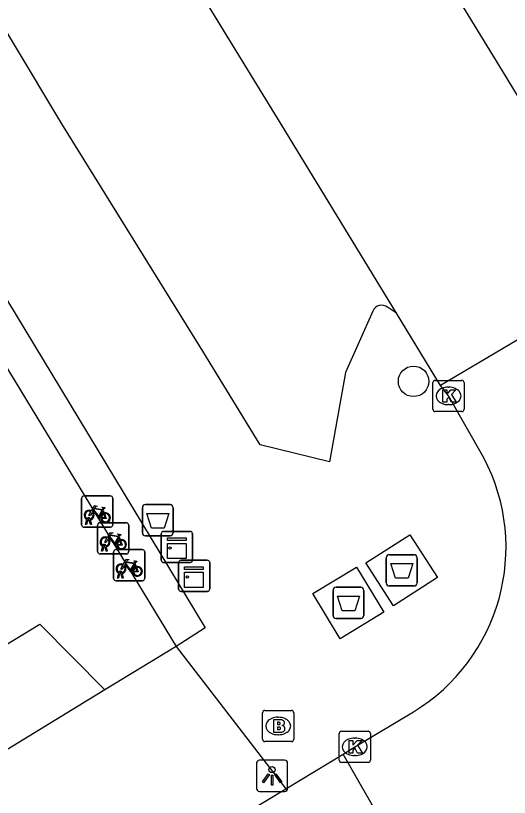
# Model space of a CAD drawing. Extents: x 159888 to 160757, y 384031 to 384746.
# Drawn here: x 160309.2 to 160325.03, y 384600.55 to 384625.61 of the extents above; entities that cross this region are included whole.
import ezdxf

# ---------------------------------------------------------------- set-up
doc = ezdxf.new("R2010")
doc.units = 0
for name, color, linetype in [('IMGEO_Afval_apart_plaats', 7, 'Continuous'), ('IMGEO_Afvalbak', 7, 'Continuous'), ('IMGEO_Boom', 7, 'Continuous'), ('IMGEO_Brandkraan', 7, 'Continuous'), ('IMGEO_Fietsenrek', 7, 'Continuous'), ('IMGEO_Kast', 7, 'Continuous'), ('IMGEO_Kolk', 7, 'Continuous'), ('IMGEO_Lichtpunt', 7, 'Continuous'), ('IMGEO_Pand', 7, 'Continuous'), ('IMGEO_Rijbaan_lokaal_open', 7, 'Continuous'), ('IMGEO_Voetpad_gesloten', 7, 'Continuous'), ('IMGEO_Voetpad_open', 7, 'Continuous')]:
    doc.layers.add(name, color=color, linetype=linetype)

msp = doc.modelspace()

# ---------------------------------------------------------------- linework, layer by layer
at = {"layer": 'IMGEO_Afval_apart_plaats'}
for p, q in [((160321.082, 384607.427), (160321.082, 384608.227)), ((160321.082, 384608.227), (160321.082, 384607.427)), ((160321.182, 384608.327), (160321.972, 384608.327)), ((160321.972, 384608.327), (160321.182, 384608.327)), ((160322.072, 384608.227), (160322.072, 384607.427)), ((160322.072, 384607.427), (160322.072, 384608.227)), ((160319.373, 384606.383), (160319.373, 384607.183)), ((160319.373, 384607.183), (160319.373, 384606.383)), ((160319.473, 384607.283), (160320.263, 384607.283)), ((160320.263, 384607.283), (160319.473, 384607.283)), ((160320.363, 384607.183), (160320.363, 384606.383)), ((160320.363, 384606.383), (160320.363, 384607.183)), ((160321.972, 384607.327), (160321.182, 384607.327)), ((160321.182, 384607.327), (160321.972, 384607.327)), ((160320.263, 384606.283), (160319.473, 384606.283)), ((160319.473, 384606.283), (160320.263, 384606.283))]:
    msp.add_line(p, q, dxfattribs=at)
for points in [[(160321.225, 384608.041), (160321.929, 384608.041), (160321.78, 384607.571), (160321.374, 384607.571), (160321.225, 384608.041)], [(160319.516, 384606.997), (160320.22, 384606.997), (160320.071, 384606.527), (160319.665, 384606.527), (160319.516, 384606.997)]]:
    msp.add_lwpolyline(points, dxfattribs=at)
for centre, start, end in [((160321.182, 384608.227), 90, 180), ((160321.182, 384608.227), 90, 180), ((160321.972, 384608.227), 0, 90), ((160321.972, 384608.227), 360, 90), ((160321.182, 384607.427), 180, 270), ((160321.182, 384607.427), 180, 270), ((160321.972, 384607.427), 270, 0), ((160321.972, 384607.427), 270, 0), ((160319.473, 384607.183), 90, 180), ((160319.473, 384607.183), 90, 180), ((160320.263, 384607.183), 0, 90), ((160320.263, 384607.183), 360, 90), ((160319.473, 384606.383), 180, 270), ((160319.473, 384606.383), 180, 270), ((160320.263, 384606.383), 270, 0), ((160320.263, 384606.383), 270, 0)]:
    msp.add_arc(centre, 0.1, start, end, dxfattribs=at)
at = {"layer": 'IMGEO_Afvalbak'}
for p, q in [((160313.36, 384609.934), (160314.15, 384609.934)), ((160314.15, 384609.934), (160313.36, 384609.934)), ((160313.26, 384609.034), (160313.26, 384609.834)), ((160313.26, 384609.834), (160313.26, 384609.034)), ((160314.25, 384609.834), (160314.25, 384609.034)), ((160314.25, 384609.034), (160314.25, 384609.834)), ((160314.15, 384608.934), (160313.36, 384608.934)), ((160313.36, 384608.934), (160314.15, 384608.934))]:
    msp.add_line(p, q, dxfattribs=at)
msp.add_lwpolyline([(160313.403, 384609.648), (160314.107, 384609.648), (160313.958, 384609.178), (160313.552, 384609.178), (160313.403, 384609.648)], dxfattribs=at)
for centre, start, end in [((160313.36, 384609.834), 90, 180), ((160313.36, 384609.834), 90, 180), ((160314.15, 384609.834), 0, 90), ((160314.15, 384609.834), 360, 90), ((160313.36, 384609.034), 180, 270), ((160313.36, 384609.034), 180, 270), ((160314.15, 384609.034), 270, 0), ((160314.15, 384609.034), 270, 0)]:
    msp.add_arc(centre, 0.1, start, end, dxfattribs=at)
at = {"layer": 'IMGEO_Boom'}
msp.add_circle((160321.957, 384613.886), 0.489, dxfattribs=at)
at = {"layer": 'IMGEO_Brandkraan'}
for p, q in [((160317.115, 384602.41), (160317.115, 384603.262)), ((160317.19, 384603.336), (160318.042, 384603.336)), ((160318.116, 384603.262), (160318.116, 384602.41)), ((160317.603, 384603.116), (160317.628, 384603.116)), ((160317.626, 384602.556), (160317.601, 384602.556)), ((160318.042, 384602.336), (160317.19, 384602.336))]:
    msp.add_line(p, q, dxfattribs=at)
for points in [[(160317.115, 384602.41), (160317.115, 384603.262)], [(160317.19, 384603.336), (160318.042, 384603.336)], [(160318.116, 384603.262), (160318.116, 384602.41)], [(160317.463, 384603.036), (160317.463, 384602.636), (160317.676, 384602.636)], [(160317.694, 384603.036), (160317.463, 384603.036)], [(160317.642, 384602.955), (160317.588, 384602.955), (160317.588, 384602.879)], [(160317.588, 384602.879), (160317.641, 384602.879)], [(160317.65, 384602.803), (160317.588, 384602.803), (160317.588, 384602.722)], [(160317.588, 384602.722), (160317.65, 384602.722)], [(160318.042, 384602.336), (160317.19, 384602.336)]]:
    msp.add_lwpolyline(points, dxfattribs=at)
for centre, radius, start, end in [((160317.192, 384603.26), 0.0765, 91.552, 178.448), ((160317.192, 384603.26), 0.0765, 91.552, 178.448), ((160318.04, 384603.26), 0.0765, 1.552, 88.448), ((160318.04, 384603.26), 0.0765, 1.552, 88.448), ((160317.643, 384602.917), 0.0379, 267.8285, 90.9355), ((160317.698, 384602.891), 0.145, 59.4692, 91.5367), ((160317.723, 384602.938), 0.0922, 285.5137, 58.1501), ((160317.651, 384602.762), 0.0404, 269.8759, 90.5077), ((160317.728, 384602.746), 0.105, 301.3115, 78.989), ((160317.682, 384602.887), 0.251, 268.6676, 293.5347), ((160317.192, 384602.412), 0.0765, 181.552, 268.448), ((160317.192, 384602.412), 0.0765, 181.552, 268.448), ((160318.04, 384602.412), 0.0765, 271.552, 358.448), ((160318.04, 384602.412), 0.0765, 271.552, 358.448)]:
    msp.add_arc(centre, radius, start, end, dxfattribs=at)
for centre, major_axis, ratio, start_param, end_param in [((160317.602, 384602.836), (-0.387, 0.002), 0.722429, 4.712389, 7.853982), ((160317.627, 384602.836), (-0.39, 0.002), 0.717154, 1.570796, 4.712389)]:
    msp.add_ellipse(centre, major_axis=major_axis, ratio=ratio, start_param=start_param, end_param=end_param, dxfattribs=at)
at = {"layer": 'IMGEO_Fietsenrek'}
for p, q in [((160311.388, 384610.212), (160312.229, 384610.212)), ((160312.229, 384610.212), (160311.388, 384610.212)), ((160311.313, 384609.287), (160311.313, 384610.128)), ((160311.313, 384610.128), (160311.313, 384609.287)), ((160312.313, 384610.137), (160312.313, 384609.296)), ((160312.313, 384609.296), (160312.313, 384610.137)), ((160312, 384609.761), (160312.036, 384609.666)), ((160311.44, 384609.296), (160311.479, 384609.456)), ((160311.509, 384609.444), (160311.474, 384609.296)), ((160311.551, 384609.468), (160311.55, 384609.472)), ((160311.592, 384609.296), (160311.558, 384609.438)), ((160311.582, 384609.479), (160311.583, 384609.472)), ((160311.59, 384609.442), (160311.625, 384609.296)), ((160312.238, 384609.212), (160311.397, 384609.212)), ((160311.397, 384609.212), (160312.238, 384609.212)), ((160311.474, 384609.296), (160311.44, 384609.296)), ((160311.625, 384609.296), (160311.592, 384609.296)), ((160311.824, 384608.428), (160311.824, 384609.269)), ((160311.824, 384609.269), (160311.824, 384608.428)), ((160311.899, 384609.353), (160312.74, 384609.353)), ((160312.74, 384609.353), (160311.899, 384609.353)), ((160312.824, 384609.278), (160312.824, 384608.437)), ((160312.824, 384608.437), (160312.824, 384609.278)), ((160312.511, 384608.902), (160312.547, 384608.807)), ((160311.951, 384608.437), (160311.99, 384608.597)), ((160311.985, 384608.437), (160311.951, 384608.437)), ((160312.02, 384608.585), (160311.985, 384608.437)), ((160312.062, 384608.609), (160312.061, 384608.613)), ((160312.103, 384608.437), (160312.069, 384608.579)), ((160312.093, 384608.62), (160312.094, 384608.613)), ((160312.101, 384608.583), (160312.136, 384608.437)), ((160312.136, 384608.437), (160312.103, 384608.437)), ((160312.411, 384608.493), (160313.252, 384608.493)), ((160313.252, 384608.493), (160312.411, 384608.493)), ((160312.749, 384608.353), (160311.908, 384608.353)), ((160311.908, 384608.353), (160312.749, 384608.353)), ((160312.336, 384607.568), (160312.336, 384608.409)), ((160312.336, 384608.409), (160312.336, 384607.568)), ((160313.336, 384608.418), (160313.336, 384607.577)), ((160313.336, 384607.577), (160313.336, 384608.418)), ((160313.023, 384608.042), (160313.059, 384607.947)), ((160312.463, 384607.577), (160312.502, 384607.737)), ((160312.532, 384607.725), (160312.497, 384607.577)), ((160312.574, 384607.749), (160312.573, 384607.753)), ((160312.615, 384607.577), (160312.581, 384607.719)), ((160312.605, 384607.76), (160312.606, 384607.753)), ((160312.613, 384607.723), (160312.648, 384607.577)), ((160313.261, 384607.493), (160312.42, 384607.493)), ((160312.42, 384607.493), (160313.261, 384607.493)), ((160312.497, 384607.577), (160312.463, 384607.577)), ((160312.648, 384607.577), (160312.615, 384607.577))]:
    msp.add_line(p, q, dxfattribs=at)
for points in [[(160311.647, 384609.686), (160311.595, 384609.596), (160311.555, 384609.571), (160311.556, 384609.618), (160311.611, 384609.712)], [(160311.626, 384609.738), (160311.721, 384609.902), (160311.807, 384609.888), (160311.809, 384609.879), (160311.753, 384609.868), (160311.726, 384609.823), (160311.982, 384609.782)], [(160311.922, 384609.494), (160311.872, 384609.494), (160311.681, 384609.745), (160311.662, 384609.713)], [(160311.969, 384609.757), (160311.712, 384609.798), (160311.695, 384609.769), (160311.862, 384609.549), (160311.969, 384609.757)], [(160312.017, 384609.659), (160311.987, 384609.736), (160311.878, 384609.518), (160311.921, 384609.518)], [(160311.982, 384609.782), (160312.007, 384609.831), (160312.001, 384609.835), (160311.978, 384609.839), (160311.966, 384609.846), (160311.965, 384609.849), (160311.967, 384609.854), (160312.062, 384609.839), (160312.064, 384609.829), (160312.054, 384609.816), (160312.042, 384609.81), (160312.028, 384609.816), (160312, 384609.761)], [(160311.951, 384609.518), (160312.071, 384609.517), (160312.027, 384609.631)], [(160312.047, 384609.638), (160312.102, 384609.493), (160311.952, 384609.493)], [(160312.137, 384608.879), (160312.232, 384609.043), (160312.318, 384609.029), (160312.32, 384609.02), (160312.264, 384609.009), (160312.237, 384608.964), (160312.493, 384608.923)], [(160312.48, 384608.898), (160312.223, 384608.939), (160312.206, 384608.91), (160312.373, 384608.69), (160312.48, 384608.898)], [(160312.493, 384608.923), (160312.518, 384608.972), (160312.512, 384608.976), (160312.489, 384608.98), (160312.477, 384608.987), (160312.476, 384608.99), (160312.478, 384608.995), (160312.573, 384608.98), (160312.575, 384608.97), (160312.565, 384608.957), (160312.553, 384608.951), (160312.539, 384608.957), (160312.511, 384608.902)], [(160312.158, 384608.827), (160312.106, 384608.737), (160312.066, 384608.712), (160312.067, 384608.759), (160312.122, 384608.853)], [(160312.433, 384608.635), (160312.383, 384608.635), (160312.192, 384608.886), (160312.173, 384608.854)], [(160312.528, 384608.8), (160312.498, 384608.877), (160312.389, 384608.659), (160312.432, 384608.659)], [(160312.462, 384608.659), (160312.582, 384608.658), (160312.538, 384608.772)], [(160312.558, 384608.779), (160312.613, 384608.634), (160312.463, 384608.634)], [(160312.649, 384608.019), (160312.744, 384608.183), (160312.83, 384608.169), (160312.832, 384608.16), (160312.776, 384608.149), (160312.749, 384608.104), (160313.005, 384608.063)], [(160312.67, 384607.967), (160312.618, 384607.877), (160312.578, 384607.852), (160312.579, 384607.899), (160312.634, 384607.993)], [(160312.945, 384607.775), (160312.895, 384607.775), (160312.704, 384608.026), (160312.685, 384607.994)], [(160312.992, 384608.038), (160312.735, 384608.079), (160312.718, 384608.05), (160312.885, 384607.83), (160312.992, 384608.038)], [(160313.04, 384607.94), (160313.01, 384608.017), (160312.901, 384607.799), (160312.944, 384607.799)], [(160313.005, 384608.063), (160313.03, 384608.112), (160313.024, 384608.116), (160313.001, 384608.12), (160312.989, 384608.127), (160312.988, 384608.13), (160312.99, 384608.135), (160313.085, 384608.12), (160313.087, 384608.11), (160313.077, 384608.097), (160313.065, 384608.091), (160313.051, 384608.097), (160313.023, 384608.042)], [(160312.974, 384607.799), (160313.094, 384607.798), (160313.05, 384607.912)], [(160313.07, 384607.919), (160313.125, 384607.774), (160312.975, 384607.774)]]:
    msp.add_lwpolyline(points, dxfattribs=at)
for centre, radius, start, end in [((160311.391, 384610.134), 0.0779, 92.4484, 184.2845), ((160311.391, 384610.134), 0.0779, 92.4484, 184.2845), ((160312.235, 384610.134), 0.0779, 2.4484, 94.2845), ((160312.235, 384610.134), 0.0779, 2.4484, 94.2845), ((160311.553, 384609.597), 0.159, 62.6766, 242.1369), ((160311.553, 384609.597), 0.129, 63.3192, 238.903), ((160311.553, 384609.597), 0.129, 283.6043, 43.4302), ((160311.553, 384609.597), 0.159, 283.5766, 46.6042), ((160311.533, 384609.468), 0.0499, 12.8025, 158.6934), ((160311.553, 384609.597), 0.159, 253.9967, 271.7867), ((160311.533, 384609.468), 0.0174, 12.8025, 163.4502), ((160311.553, 384609.597), 0.129, 253.415, 269.0204), ((160312.08, 384609.513), 0.159, 113.3408, 178.3217), ((160312.08, 384609.513), 0.159, 187.0065, 105.7708), ((160312.08, 384609.513), 0.129, 113.923, 177.9556), ((160312.08, 384609.513), 0.129, 188.6715, 104.5883), ((160311.391, 384609.29), 0.0779, 182.4484, 274.2845), ((160311.391, 384609.29), 0.0779, 182.4484, 274.2845), ((160311.902, 384609.275), 0.0779, 92.4484, 184.2845), ((160311.902, 384609.275), 0.0779, 92.4484, 184.2845), ((160312.235, 384609.29), 0.0779, 272.4484, 4.2845), ((160312.235, 384609.29), 0.0779, 272.4484, 4.2845), ((160312.746, 384609.275), 0.0779, 2.4484, 94.2845), ((160312.746, 384609.275), 0.0779, 2.4484, 94.2845), ((160312.064, 384608.738), 0.159, 62.6766, 242.1369), ((160312.064, 384608.738), 0.129, 63.3192, 238.903), ((160312.064, 384608.738), 0.129, 283.6043, 43.4302), ((160312.064, 384608.738), 0.159, 283.5766, 46.6042), ((160312.591, 384608.654), 0.159, 113.3408, 178.3217), ((160312.591, 384608.654), 0.159, 187.0065, 105.7708), ((160312.591, 384608.654), 0.129, 113.923, 177.9556), ((160312.591, 384608.654), 0.129, 188.6715, 104.5883), ((160311.902, 384608.431), 0.0779, 182.4484, 274.2845), ((160311.902, 384608.431), 0.0779, 182.4484, 274.2845), ((160312.044, 384608.609), 0.0499, 12.8025, 158.6934), ((160312.064, 384608.738), 0.159, 253.9967, 271.7867), ((160312.044, 384608.609), 0.0174, 12.8025, 163.4502), ((160312.064, 384608.738), 0.129, 253.415, 269.0204), ((160312.414, 384608.415), 0.0779, 92.4484, 184.2845), ((160312.414, 384608.415), 0.0779, 92.4484, 184.2845), ((160312.746, 384608.431), 0.0779, 272.4484, 4.2845), ((160312.746, 384608.431), 0.0779, 272.4484, 4.2845), ((160313.258, 384608.415), 0.0779, 2.4484, 94.2845), ((160313.258, 384608.415), 0.0779, 2.4484, 94.2845), ((160312.576, 384607.878), 0.159, 62.6766, 242.1369), ((160312.576, 384607.878), 0.129, 63.3192, 238.903), ((160312.576, 384607.878), 0.129, 283.6043, 43.4302), ((160312.576, 384607.878), 0.159, 283.5766, 46.6042), ((160313.103, 384607.794), 0.159, 113.3408, 178.3217), ((160313.103, 384607.794), 0.159, 187.0065, 105.7708), ((160312.556, 384607.749), 0.0499, 12.8025, 158.6934), ((160312.576, 384607.878), 0.159, 253.9967, 271.7867), ((160312.556, 384607.749), 0.0174, 12.8025, 163.4502), ((160312.576, 384607.878), 0.129, 253.415, 269.0204), ((160313.103, 384607.794), 0.129, 113.923, 177.9556), ((160313.103, 384607.794), 0.129, 188.6715, 104.5883), ((160312.414, 384607.571), 0.0779, 182.4484, 274.2845), ((160312.414, 384607.571), 0.0779, 182.4484, 274.2845), ((160313.258, 384607.571), 0.0779, 272.4484, 4.2845), ((160313.258, 384607.571), 0.0779, 272.4484, 4.2845)]:
    msp.add_arc(centre, radius, start, end, dxfattribs=at)
at = {"layer": 'IMGEO_Kast'}
for p, q in [((160313.868, 384608.152), (160313.868, 384608.993)), ((160313.868, 384608.993), (160313.868, 384608.152)), ((160313.943, 384609.077), (160314.784, 384609.077)), ((160314.784, 384609.077), (160313.943, 384609.077)), ((160314.868, 384609.002), (160314.868, 384608.161)), ((160314.868, 384608.161), (160314.868, 384609.002)), ((160314.793, 384608.077), (160313.952, 384608.077)), ((160313.952, 384608.077), (160314.793, 384608.077)), ((160314.42, 384607.226), (160314.42, 384608.067)), ((160314.42, 384608.067), (160314.42, 384607.226)), ((160314.495, 384608.151), (160315.336, 384608.151)), ((160315.336, 384608.151), (160314.495, 384608.151)), ((160315.42, 384608.076), (160315.42, 384607.235)), ((160315.42, 384607.235), (160315.42, 384608.076)), ((160315.345, 384607.151), (160314.504, 384607.151)), ((160314.504, 384607.151), (160315.345, 384607.151))]:
    msp.add_line(p, q, dxfattribs=at)
for points in [[(160314.063, 384608.867), (160314.663, 384608.867), (160314.663, 384608.782), (160314.063, 384608.782), (160314.063, 384608.867)], [(160314.063, 384608.692), (160314.663, 384608.692), (160314.663, 384608.203), (160314.063, 384608.203), (160314.063, 384608.692)], [(160314.615, 384607.941), (160315.215, 384607.941), (160315.215, 384607.856), (160314.615, 384607.856), (160314.615, 384607.941)], [(160314.615, 384607.766), (160315.215, 384607.766), (160315.215, 384607.277), (160314.615, 384607.277), (160314.615, 384607.766)]]:
    msp.add_lwpolyline(points, dxfattribs=at)
for centre in [(160314.147, 384608.541), (160314.699, 384607.615)]:
    msp.add_circle(centre, 0.0377, dxfattribs=at)
for centre, start, end in [((160313.946, 384608.999), 92.4484, 184.2845), ((160313.946, 384608.999), 92.4484, 184.2845), ((160314.79, 384608.999), 2.4484, 94.2845), ((160314.79, 384608.999), 2.4484, 94.2845), ((160313.946, 384608.155), 182.4484, 274.2845), ((160313.946, 384608.155), 182.4484, 274.2845), ((160314.498, 384608.073), 92.4484, 184.2845), ((160314.498, 384608.073), 92.4484, 184.2845), ((160314.79, 384608.155), 272.4484, 4.2845), ((160314.79, 384608.155), 272.4484, 4.2845), ((160315.342, 384608.073), 2.4484, 94.2845), ((160315.342, 384608.073), 2.4484, 94.2845), ((160314.498, 384607.229), 182.4484, 274.2845), ((160314.498, 384607.229), 182.4484, 274.2845), ((160315.342, 384607.229), 272.4484, 4.2845), ((160315.342, 384607.229), 272.4484, 4.2845)]:
    msp.add_arc(centre, 0.0779, start, end, dxfattribs=at)
at = {"layer": 'IMGEO_Kolk'}
for p, q in [((160322.577, 384612.993), (160322.577, 384613.845)), ((160322.652, 384613.919), (160323.504, 384613.919)), ((160323.065, 384613.699), (160323.09, 384613.699)), ((160323.578, 384613.845), (160323.578, 384612.993)), ((160323.088, 384613.139), (160323.063, 384613.139)), ((160323.504, 384612.919), (160322.652, 384612.919)), ((160319.645, 384602.668), (160320.497, 384602.668)), ((160319.57, 384601.742), (160319.57, 384602.594)), ((160320.058, 384602.448), (160320.083, 384602.448)), ((160320.571, 384602.594), (160320.571, 384601.742)), ((160320.497, 384601.668), (160319.645, 384601.668)), ((160320.081, 384601.888), (160320.056, 384601.888))]:
    msp.add_line(p, q, dxfattribs=at)
for points in [[(160322.577, 384612.993), (160322.577, 384613.845)], [(160322.652, 384613.919), (160323.504, 384613.919)], [(160323.578, 384613.845), (160323.578, 384612.993)], [(160322.898, 384613.619), (160323.021, 384613.619), (160323.021, 384613.468), (160323.151, 384613.619), (160323.315, 384613.619), (160323.169, 384613.468), (160323.322, 384613.219), (160323.17, 384613.219), (160323.085, 384613.383), (160323.021, 384613.316), (160323.021, 384613.219), (160322.898, 384613.219), (160322.898, 384613.619)], [(160323.504, 384612.919), (160322.652, 384612.919)], [(160319.645, 384602.668), (160320.497, 384602.668)], [(160319.57, 384601.742), (160319.57, 384602.594)], [(160320.571, 384602.594), (160320.571, 384601.742)], [(160319.891, 384602.368), (160320.014, 384602.368), (160320.014, 384602.217), (160320.144, 384602.368), (160320.308, 384602.368), (160320.162, 384602.217), (160320.315, 384601.968), (160320.163, 384601.968), (160320.078, 384602.132), (160320.014, 384602.065), (160320.014, 384601.968), (160319.891, 384601.968), (160319.891, 384602.368)], [(160320.497, 384601.668), (160319.645, 384601.668)]]:
    msp.add_lwpolyline(points, dxfattribs=at)
for centre, start, end in [((160322.654, 384613.843), 91.552, 178.448), ((160322.654, 384613.843), 91.552, 178.448), ((160323.502, 384613.843), 1.552, 88.448), ((160323.502, 384613.843), 1.552, 88.448), ((160322.654, 384612.995), 181.552, 268.448), ((160322.654, 384612.995), 181.552, 268.448), ((160323.502, 384612.995), 271.552, 358.448), ((160323.502, 384612.995), 271.552, 358.448), ((160319.647, 384602.592), 91.552, 178.448), ((160319.647, 384602.592), 91.552, 178.448), ((160320.495, 384602.592), 1.552, 88.448), ((160320.495, 384602.592), 1.552, 88.448), ((160319.647, 384601.744), 181.552, 268.448), ((160319.647, 384601.744), 181.552, 268.448), ((160320.495, 384601.744), 271.552, 358.448), ((160320.495, 384601.744), 271.552, 358.448)]:
    msp.add_arc(centre, 0.0765, start, end, dxfattribs=at)
for centre, major_axis, ratio, start_param, end_param in [((160323.064, 384613.419), (-0.387, 0.002), 0.722429, 4.712389, 7.853982), ((160323.089, 384613.419), (-0.39, 0.002), 0.717154, 1.570796, 4.712389), ((160320.057, 384602.168), (-0.387, 0.002), 0.722429, 4.712389, 7.853982), ((160320.082, 384602.168), (-0.39, 0.002), 0.717154, 1.570796, 4.712389)]:
    msp.add_ellipse(centre, major_axis=major_axis, ratio=ratio, start_param=start_param, end_param=end_param, dxfattribs=at)
at = {"layer": 'IMGEO_Lichtpunt'}
for p, q in [((160317.823, 384601.736), (160317.015, 384601.736)), ((160317.823, 384601.736), (160317.015, 384601.736)), ((160316.921, 384601.641), (160316.921, 384600.834)), ((160316.921, 384601.641), (160316.921, 384600.834)), ((160317.917, 384600.834), (160317.917, 384601.641)), ((160317.917, 384600.834), (160317.917, 384601.641)), ((160317.015, 384600.74), (160317.823, 384600.74)), ((160317.015, 384600.74), (160317.823, 384600.74))]:
    msp.add_line(p, q, dxfattribs=at)
for points in [[(160317.295, 384601.305), (160317.334, 384601.277), (160317.146, 384601.015), (160317.108, 384601.042), (160317.295, 384601.305)], [(160317.397, 384601.257), (160317.444, 384601.257), (160317.444, 384600.935), (160317.397, 384600.935), (160317.397, 384601.257)], [(160317.507, 384601.277), (160317.545, 384601.304), (160317.732, 384601.042), (160317.693, 384601.014), (160317.507, 384601.277)]]:
    msp.add_lwpolyline(points, dxfattribs=at)
msp.add_circle((160317.42, 384601.439), 0.0994, dxfattribs=at)
for centre, start, end in [((160317.015, 384601.641), 90, 180), ((160317.015, 384601.641), 90, 180), ((160317.823, 384601.641), 0, 90), ((160317.823, 384601.641), 0, 90), ((160317.015, 384600.834), 180, 270), ((160317.015, 384600.834), 180, 270), ((160317.823, 384600.834), 270, 0), ((160317.823, 384600.834), 270, 360)]:
    msp.add_arc(centre, 0.0946, start, end, dxfattribs=at)
at = {"layer": 'IMGEO_Pand'}
for points in [[(160306.76, 384617.86), (160314.349, 384605.388)], [(160303.24, 384600.599), (160305.544, 384602.006), (160304.921, 384603.031), (160309.97, 384606.104), (160312.059, 384603.995)], [(160314.349, 384605.388), (160312.059, 384603.995)]]:
    msp.add_lwpolyline(points, dxfattribs=at)
at = {"layer": 'IMGEO_Rijbaan_lokaal_open'}
for points in [[(160295.444, 384672.163), (160296.254, 384670.824), (160298.109, 384667.759), (160306.181, 384654.411), (160307.199, 384652.736), (160310.692, 384646.906), (160320.969, 384630.093), (160324.715, 384623.983), (160324.799, 384623.845), (160328.781, 384617.284)], [(160321.406, 384616.073), (160317.711, 384622.136), (160307.873, 384638.16), (160301.531, 384648.544), (160298.876, 384652.753), (160298.058, 384654.175), (160295.915, 384657.644), (160295.049, 384658.989), (160293.099, 384661.719), (160291.862, 384663.382), (160291.043, 384664.488), (160290.456, 384665.23)], [(160328.781, 384617.284), (160322.819, 384613.753)], [(160322.819, 384613.753), (160321.406, 384616.073)], [(160324.207, 384611.436), (160323.079, 384613.42), (160322.819, 384613.753)], [(160319.7, 384601.934), (160320.072, 384602.167), (160321.951, 384603.293)], [(160317.864, 384600.824), (160319.7, 384601.934)], [(160322.37, 384597.264), (160319.7, 384601.934)], [(160314.113, 384598.543), (160315.326, 384599.29), (160317.864, 384600.824)]]:
    msp.add_lwpolyline(points, dxfattribs=at)
msp.add_arc((160318.762, 384608.56), 6.158, 301.1904, 27.839, dxfattribs=at)
at = {"layer": 'IMGEO_Voetpad_gesloten'}
for points in [[(160321.842, 384608.969), (160322.725, 384607.592), (160321.312, 384606.686), (160320.429, 384608.063), (160321.842, 384608.969)], [(160320.129, 384607.932), (160321.008, 384606.485), (160319.606, 384605.633), (160318.727, 384607.08), (160320.129, 384607.932)]]:
    msp.add_lwpolyline(points, dxfattribs=at)
at = {"layer": 'IMGEO_Voetpad_open'}
for points in [[(160267.612, 384684.826), (160315.278, 384605.986), (160314.349, 384605.388)], [(160320.652, 384616.138), (160319.773, 384614.17), (160319.258, 384611.311), (160317.034, 384611.85), (160315.197, 384614.857), (160310.673, 384622.147), (160302.886, 384635.143), (160296.564, 384645.495), (160293.098, 384651.114), (160289.611, 384656.759)], [(160321.406, 384616.073), (160321.123, 384616.26)], [(160314.349, 384605.388), (160317.864, 384600.824)], [(160312.059, 384603.995), (160239.027, 384559.29)]]:
    msp.add_lwpolyline(points, dxfattribs=at)
msp.add_arc((160320.932, 384616.028), 0.301, 50.5736, 158.4699, dxfattribs=at)

doc.saveas('drawing.dxf')
